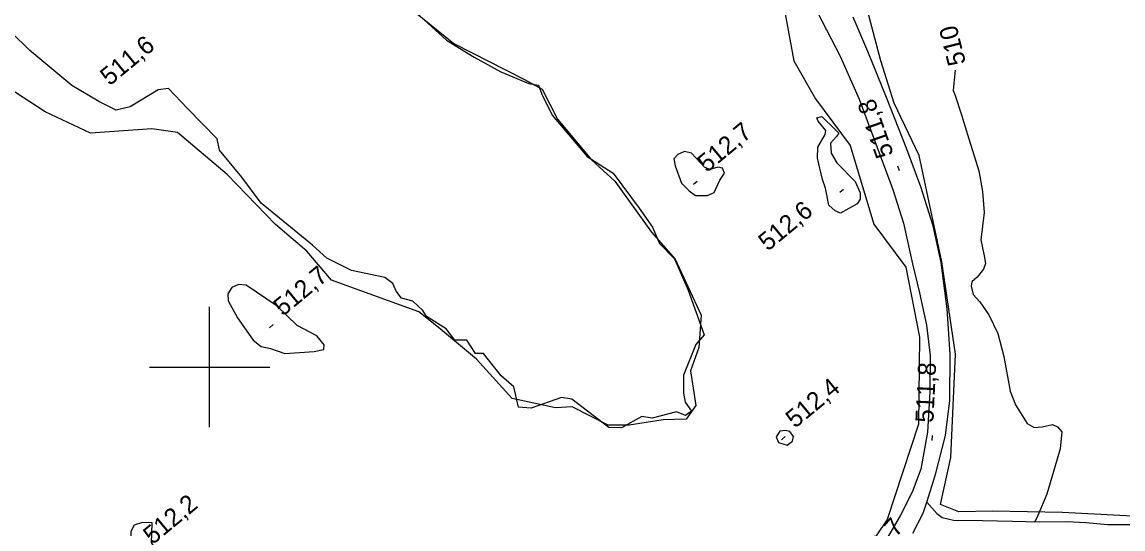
# Model space of a CAD drawing. Extents: x 347059 to 352153, y 6073752 to 6078601.
# Drawn here: x 349153.2 to 349427.8, y 6077059.6 to 6077186.1 of the extents above; entities that cross this region are included whole.
import ezdxf

# ---------------------------------------------------------------- set-up
doc = ezdxf.new("R2010")
doc.units = 0
for name, color, linetype in [('Level 1', 7, 'Continuous'), ('Level 19', 7, 'Continuous'), ('Level 2', 7, 'Continuous'), ('Level 21', 7, 'Continuous'), ('Level 3', 7, 'Continuous'), ('Level 4', 7, 'Continuous'), ('Level 44', 7, 'Continuous'), ('Level 61', 7, 'Continuous')]:
    doc.layers.add(name, color=color, linetype=linetype)

msp = doc.modelspace()

# ---------------------------------------------------------------- linework, layer by layer
at = {"layer": 'Level 1'}
for points in [[(349386.02, 6077174.13), (349385.63, 6077170.8), (349385.52, 6077168.99), (349385.99, 6077167.78), (349387.55, 6077162.96), (349389.04, 6077158.07), (349391.86, 6077148.98), (349392.81, 6077143.78), (349393.24, 6077138.56), (349392.43, 6077131.79), (349393.2, 6077127.77), (349393.59, 6077125.84), (349393.02, 6077124.44), (349391.44, 6077122.47), (349390.15, 6077121.29), (349389.97, 6077120.21), (349390.5, 6077118.12), (349392.14, 6077116.28)], [(349392.14, 6077116.28), (349394.37, 6077113.07), (349396.61, 6077108.41), (349398.16, 6077102.64), (349399.71, 6077093.95), (349401.05, 6077090.54), (349403.95, 6077085.88), (349405.68, 6077084.91), (349407.66, 6077085.08), (349410.27, 6077085.63), (349411.53, 6077085.06), (349412.57, 6077083.8), (349412.16, 6077079.61), (349408.85, 6077068.26), (349406.57, 6077062.94), (349405.84, 6077061.38)]]:
    msp.add_lwpolyline(points, dxfattribs=at)
at = {"layer": 'Level 19'}
msp.add_lwpolyline([(349378.91, 6077066.27), (349381.44, 6077063.44), (349382.74, 6077062.43), (349385.58, 6077061.74), (349392.81, 6077061.72), (349400.27, 6077061.53), (349407.11, 6077061.35), (349413.95, 6077061.45), (349418.54, 6077061.18), (349424.06, 6077060.7), (349429.54, 6077060.72)], dxfattribs=at)
at = {"layer": 'Level 2'}
for points in [[(349352.69, 6077162.53), (349356.04, 6077159.26), (349356.94, 6077158.36), (349356.38, 6077157.51), (349354.85, 6077155.85), (349355.04, 6077153.38), (349356.46, 6077150.97), (349361.04, 6077146.33), (349362.3, 6077143.49), (349362.25, 6077141.94), (349361.53, 6077140.74), (349357.36, 6077138.37), (349356.03, 6077138.97), (349354.44, 6077140.41), (349353.62, 6077144.61), (349352.88, 6077146.83), (349351.66, 6077152.12), (349351.7, 6077154.86), (349353.57, 6077158.08), (349353.74, 6077159.05), (349351.81, 6077161.34), (349351.44, 6077162.23), (349352.69, 6077162.53)], [(349316.11, 6077150.18), (349317.74, 6077145.91), (349319.61, 6077143.96), (349321.18, 6077142.8), (349324.24, 6077142.82), (349325.86, 6077143.58), (349327.31, 6077146.68), (349328.44, 6077148.38), (349327.94, 6077149.6), (349326.82, 6077149.86), (349324.81, 6077149.3), (349323.43, 6077149.87), (349320.23, 6077153.41), (349318.46, 6077153.81), (349316.85, 6077153.05), (349315.81, 6077151.96), (349316.11, 6077150.18)], [(349204.62, 6077116.53), (349207, 6077112.29), (349210.85, 6077106.74), (349212.91, 6077105.15), (349215.22, 6077104.61), (349218.81, 6077103.34), (349226.08, 6077103.87), (349228.49, 6077104.38), (349228.56, 6077105.57), (349226.77, 6077107.82), (349221.87, 6077110.4), (349216.85, 6077115.2), (349209.14, 6077120.46), (349207.2, 6077120.64), (349205.54, 6077119.85), (349204.53, 6077118.26), (349204.62, 6077116.53)], [(349341.37, 6077082.59), (349341.9, 6077081.15), (349344.12, 6077080.47), (349345.39, 6077081.46), (349345.62, 6077082.63), (349344.75, 6077083.93), (349343.55, 6077084.19), (349342.22, 6077083.98), (349341.37, 6077082.59)], [(349182.12, 6077051.51), (349180.49, 6077053.75), (349180.45, 6077059.04), (349181.32, 6077060.59), (349183.38, 6077061.27), (349185.58, 6077061.23), (349185.51, 6077058.25), (349185.41, 6077056.21), (349186.19, 6077054.99), (349191.91, 6077052.87), (349193.36, 6077051.84), (349194.67, 6077049.26), (349194.27, 6077048.39), (349191.75, 6077048.09), (349188.45, 6077046.75), (349186.65, 6077046.75), (349185.11, 6077047.26), (349183.44, 6077049.46), (349182.12, 6077051.51)]]:
    msp.add_lwpolyline(points, dxfattribs=at)
at = {"layer": 'Level 21'}
for points in [[(349351.57, 6077188.63), (349357.27, 6077177.63), (349362.01, 6077166.89), (349365.72, 6077157.01), (349370.41, 6077144.28), (349373.07, 6077135.93), (349375.32, 6077125.74), (349377.1, 6077118.52), (349378.85, 6077110.46), (349379.73, 6077102.87), (349379.68, 6077093.82), (349379.08, 6077083.71), (349377.39, 6077074.55), (349375.29, 6077068.73), (349372.28, 6077062.83), (349368.88, 6077057.05), (349365.45, 6077051.84), (349362.31, 6077048.15), (349356.96, 6077042.9), (349350.62, 6077037.57)], [(349375.43, 6077058.53), (349378.02, 6077063.49), (349378.91, 6077066.27), (349381.11, 6077073.14), (349383.56, 6077082.92), (349384.69, 6077091.68), (349384.75, 6077103.22), (349383.95, 6077114.55), (349382.46, 6077126.06), (349380.48, 6077135.21), (349377.46, 6077144.98), (349373.95, 6077154.35), (349368.87, 6077167.29), (349364.22, 6077178.73), (349360.52, 6077187.34)]]:
    msp.add_lwpolyline(points, dxfattribs=at)
at = {"layer": 'Level 3'}
for p, q in [((349372.08, 6077149), (349371.68, 6077150.14)), ((349320.7, 6077145.66), (349321.62, 6077146.43)), ((349357.22, 6077143.65), (349358.13, 6077144.41)), ((349214.93, 6077109.81), (349215.85, 6077110.58)), ((349342.69, 6077081.86), (349343.61, 6077082.63)), ((349380.29, 6077081.7), (349380.35, 6077082.9))]:
    msp.add_line(p, q, dxfattribs=at)
at = {"layer": 'Level 4'}
for points in [[(349248.78, 6077191), (349259.08, 6077181.61), (349265.98, 6077177.34), (349272.69, 6077173.65), (349279.63, 6077170.76), (349282.04, 6077170.39), (349282.91, 6077168.11), (349285.48, 6077162.9), (349294.22, 6077152.51), (349300.72, 6077148.35), (349307.15, 6077139.63), (349310.5, 6077134.93)], [(349310.5, 6077134.93), (349312.27, 6077130.85), (349315.94, 6077127.02), (349319.35, 6077119.22), (349323.36, 6077108.01), (349321.27, 6077105.66), (349318.24, 6077098), (349318.26, 6077093.51), (349318.63, 6077091.27), (349320.23, 6077089.01), (349318.75, 6077087.91), (349316.46, 6077088.84), (349310.44, 6077087.24), (349307.86, 6077087.63), (349302.72, 6077084.81), (349299.63, 6077084.91), (349290.36, 6077092), (349287.78, 6077092.38), (349280.2, 6077089.77), (349277.03, 6077089.96), (349275.92, 6077095.04), (349272.73, 6077097.77), (349268.31, 6077103.37), (349266.35, 6077103.38), (349264.19, 6077106.67), (349261.17, 6077106.69), (349259.05, 6077109.56), (349254.08, 6077112.61), (349253.24, 6077114.15), (349250.74, 6077116.41), (349247.86, 6077117.15), (349246.56, 6077118.91), (349245.68, 6077120.88), (349243.7, 6077122.37), (349235.38, 6077124.12), (349229.29, 6077127.14), (349225.68, 6077130.42), (349212.86, 6077140.87), (349208.07, 6077147.38), (349202.49, 6077154.12), (349201.94, 6077156.97), (349194.47, 6077164.54), (349189.79, 6077169.49), (349187.22, 6077169.15), (349180.22, 6077164.95), (349176.72, 6077164.12), (349172.42, 6077166.24), (349165.61, 6077170.31), (349155.14, 6077178.99), (349145.92, 6077187.96)]]:
    msp.add_lwpolyline(points, dxfattribs=at)
at = {"layer": 'Level 44'}
for points in [[(349430.19, 6077062.79), (349412.75, 6077063.71), (349395.27, 6077064.01), (349386.92, 6077063.9), (349382.33, 6077065.69), (349384.91, 6077077.46), (349386.1, 6077103.23), (349382.64, 6077126.29), (349377.04, 6077152.81), (349370.74, 6077165.84), (349367.42, 6077176.42), (349359.57, 6077206.35)], [(349342.76, 6077192.7), (349345.76, 6077176.43), (349351.14, 6077166.98), (349359.76, 6077155.3), (349365.72, 6077135.69), (349373.68, 6077124.96), (349377.13, 6077107.45), (349376.87, 6077085.78), (349369, 6077061.91), (349360.47, 6077049.19)], [(349247.08, 6077192.08), (349260.96, 6077180.75), (349278.56, 6077171.79), (349283, 6077169.37), (349286.76, 6077161.86), (349295.27, 6077151.73), (349301.1, 6077146.41), (349310.28, 6077133.7), (349316.14, 6077126.91), (349322.6, 6077112.96), (349322.06, 6077104.85), (349320.01, 6077099.07), (349321.29, 6077090.39), (349318.88, 6077087.01), (349313.15, 6077086.85), (349304.7, 6077085.46), (349299.4, 6077085.51), (349290.49, 6077090.03), (349286.31, 6077089.82), (349275.49, 6077092.14), (349266.63, 6077101.96), (349257.11, 6077109.89), (349252.22, 6077113.74), (349230.38, 6077121.72), (349224.27, 6077128.92), (349216.41, 6077135.54), (349204.43, 6077148.04), (349192.02, 6077158.53), (349185.57, 6077159.45), (349170.3, 6077158.39), (349159.03, 6077163.69), (349140.31, 6077175.83)]]:
    msp.add_lwpolyline(points, dxfattribs=at)
at = {"layer": 'Level 61'}
for p, q in [((349200, 6077085), (349200, 6077115)), ((349185, 6077100), (349215, 6077100))]:
    msp.add_line(p, q, dxfattribs=at)

# ---------------------------------------------------------------- texts
at = {"layer": 'Level 1'}
msp.add_text('510', height=4.5, rotation=104.0849, dxfattribs=at).set_placement((349388.71, 6077175.86))
at = {"layer": 'Level 3'}
for s, rotation, p in [('  511,6', 39.57, (349172.49, 6077167.91)), ('511,8', 109.2336, (349370.71, 6077153.1)), ('512,7', 39.62, (349324.06, 6077148.38)), ('512,6', 39.568, (349339.24, 6077128.76)), ('512,7', 39.62, (349218.29, 6077112.52)), ('511,8', 87.2486, (349380.54, 6077086.02)), ('512,4', 39.62, (349346.05, 6077084.58)), ('512,2', 39.62, (349185.8, 6077055.52)), ('511,7', 49.7691, (349363.7, 6077048.41))]:
    msp.add_text(s, height=4.5, rotation=rotation, dxfattribs=at).set_placement(p)

doc.saveas('drawing.dxf')
